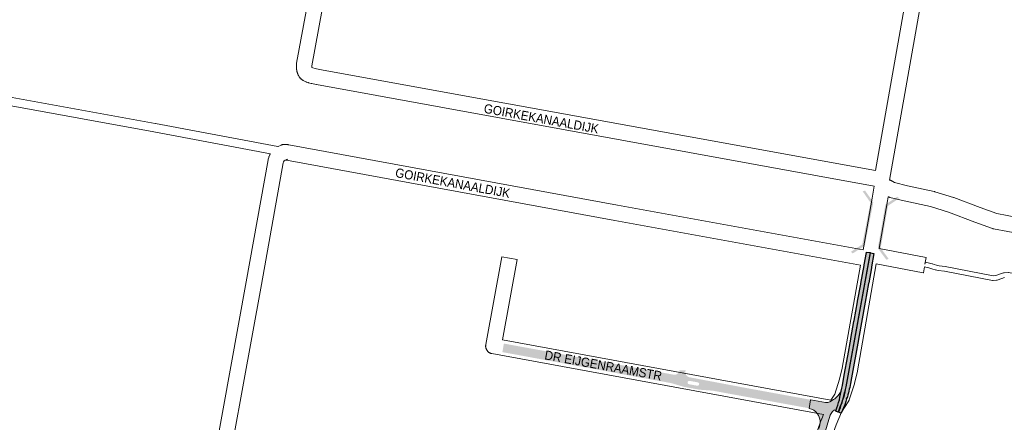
# Paper-space layout 'Layout1' of a CAD drawing. Header units: metres. Extents: x 123097 to 144122, y 392739 to 407589.
# Tile 269 of 510: x 131886 to 132714, y 398767 to 399106. Entities that reach past the tile are written whole.
import ezdxf
from ezdxf.enums import TextEntityAlignment as Align

# ---------------------------------------------------------------- set-up
doc = ezdxf.new("R2010")
doc.units = ezdxf.units.M
doc.header["$MEASUREMENT"] = 0
for name, color, linetype, lineweight in [('gs-anno-wegen algemeen tekst', 7, 'Continuous', 0), ('gs-knt-fietspaden', 7, 'Continuous', 0), ('gs-knt-paden', 7, 'Continuous', 0), ('gs-knt-wegen algemeen', 7, 'Continuous', 0), ('gs-symb-viaduct', 7, 'Continuous', 0), ('ir-ARC-asfalt-hoofdwegen-te inspecteren', 5, 'Continuous', 0), ('ir-ARC-fietspaden naastliggend- te inspecteren', 1, 'Continuous', 0)]:
    doc.layers.add(name, color=color, linetype=linetype, lineweight=lineweight)
doc.styles.add('Style-Arial', font='arial.ttf')

# ---------------------------------------------------------------- blocks, each defined once
blk = doc.blocks.new('gg0-viaduct_6')
at = {"layer": 'gs-symb-viaduct', "linetype": 'Continuous'}
blk.add_hatch(color=7, dxfattribs=at).paths.add_polyline_path([(-55.8, -16.9), (-58, -14), (-40, 0), (40, 0), (58, -14), (55.8, -16.9), (38.7, -3.7), (-38.7, -3.7)])

psp = doc.layouts.get("Layout1")

# ---------------------------------------------------------------- hatches: boundary and pattern name
at = {"layer": 'ir-ARC-asfalt-hoofdwegen-te inspecteren', "linetype": 'Continuous', "lineweight": 13}
for points in [[(132575.936, 398780.017, 0.0440011), (132580.805, 398797.265), (132601.269, 398910.102), (132601.676, 398910.006), (132581.227, 398797.202, -0.0434271), (132576.31, 398779.853), (132574.785, 398775.834), (132574.395, 398775.971)], [(132519.983, 398616.986), (132519.819, 398615.758), (132515.956, 398583.87), (132515.089, 398580.539), (132514.972, 398580.091, -0.3610883), (132514.401, 398579.729), (132515.095, 398579.624), (132531.553, 398578.08), (132531.85, 398578.182), (132531.501, 398579.63), (132531.277, 398581.106), (132531.229, 398582.448, -0.0289879), (132531.534, 398599.664), (132531.75, 398602.177), (132532.457, 398609.403), (132533.125, 398615.092), (132533.329, 398616.592), (132535.325, 398630.866), (132540.163, 398663.947), (132541.578, 398674.063, 0.008978), (132542.466, 398681.247), (132542.997, 398686.487), (132543.41, 398691.457), (132543.932, 398697.883), (132544.139, 398699.859, -0.0270188), (132546.678, 398712.965), (132547.811, 398716.604), (132548.519, 398718.724), (132548.925, 398719.905), (132551.355, 398726.794), (132552.967, 398731.074), (132554.446, 398734.922), (132561.994, 398754.773), (132564.031, 398760.138), (132563.771, 398760.241), (132566.738, 398769.814), (132567.151, 398771.493, -0.1822593), (132571.174, 398777.577, -0.780421), (132572.458, 398776.707), (132573.498, 398779.543, 0.024402), (132576.027, 398788.404), (132577.573, 398796.173, -0.1179048), (132574.333, 398789.672, -0.0909918), (132570.557, 398786.45), (132567.52, 398784.746, -0.174129), (132563.726, 398784.181), (132551.375, 398786.418), (132551.362, 398786.349), (132550.145, 398779.137, -0.1999746), (132557.043, 398774.497, -0.2773628), (132558.205, 398762.269), (132556.202, 398756.98), (132555.424, 398754.916), (132548.548, 398736.883), (132546.496, 398731.499, 0.0098744), (132542.378, 398719.956), (132540.481, 398713.811), (132539.304, 398709.879), (132538.58, 398707.305), (132537.511, 398703.273), (132536.56, 398699.562, 0.0130104), (132533.233, 398683.428, 0.0066056), (132531.993, 398675.327), (132530.638, 398666.229), (132528.149, 398648.902), (132527.988, 398647.7, -0.0485857), (132526.485, 398642.352), (132522.657, 398632.149, 0.0350036), (132521.874, 398629.259, 0.0462436)]]:
    psp.add_hatch(color=5, dxfattribs=at).paths.add_polyline_path(points)
at = {"layer": 'ir-ARC-asfalt-hoofdwegen-te inspecteren', "linetype": 'Continuous', "lineweight": 13, "extrusion": (0, 0, -1)}
h = psp.add_hatch(color=5, dxfattribs=at)
h.paths.add_polyline_path([(-132550.152, 398779.18), (-132551.362, 398786.349), (-132499.915, 398795.737), (-132465.127, 398802.295), (-132449.336, 398805.299), (-132447.883, 398805.893), (-132446.746, 398806.975), (-132446.083, 398808.398), (-132445.984, 398809.965), (-132446.199, 398811.115), (-132441.069, 398810.977), (-132440.731, 398809.846), (-132440.095, 398808.852), (-132439.101, 398808), (-132437.895, 398807.491), (-132436.591, 398807.373), (-132422.17, 398810.006), (-132346.554, 398823.921), (-132337.676, 398825.512), (-132316.557, 398829.397), (-132304.749, 398831.537), (-132293.401, 398833.648), (-132292.141, 398826.414), (-132301.038, 398824.81), (-132327.29, 398819.966), (-132331.414, 398819.206), (-132364.795, 398813.08), (-132376.996, 398810.865), (-132395.176, 398807.487), (-132403.504, 398805.921), (-132423.397, 398802.33), (-132434.362, 398800.288), (-132444.968, 398797.175), (-132457.748, 398794.846), (-132469.192, 398793.974), (-132479.531, 398792.066), (-132547.91, 398779.59)])
h.paths.add_polyline_path([(-132455.847, 398798.16), (-132456.782, 398798.243), (-132457.473, 398798.878), (-132457.636, 398799.802), (-132457.204, 398800.635), (-132456.354, 398801.033), (-132455.422, 398801.194), (-132450.566, 398802.084), (-132449.608, 398802.25), (-132448.68, 398802.155), (-132448, 398801.515), (-132447.85, 398800.594), (-132448.29, 398799.772), (-132449.14, 398799.386), (-132450.066, 398799.238), (-132454.926, 398798.333)], flags=17)
at = {"layer": 'ir-ARC-fietspaden naastliggend- te inspecteren', "linetype": 'Continuous', "lineweight": 30, "extrusion": (0, 0, -1)}
for points in [[(-132580.805, 398797.265, 0.0440011), (-132575.936, 398780.017), (-132574.395, 398775.971), (-132572.457, 398776.705), (-132572.458, 398776.707), (-132573.498, 398779.543, -0.024402), (-132576.027, 398788.404), (-132577.573, 398796.173), (-132578.005, 398798.463), (-132578.343, 398800.347), (-132579.507, 398806.632), (-132579.509, 398806.632), (-132579.575, 398807.001), (-132582.489, 398823.22), (-132585.067, 398837.454), (-132585.134, 398837.823), (-132587.771, 398852.297), (-132587.771, 398852.297), (-132587.905, 398853.035), (-132590.763, 398868.827), (-132590.83, 398869.196), (-132593.463, 398883.673), (-132593.464, 398883.673), (-132593.53, 398884.042), (-132596.267, 398899.259), (-132596.338, 398899.627), (-132596.337, 398899.627), (-132596.362, 398899.757), (-132598.245, 398910.151), (-132598.328, 398910.622), (-132601.269, 398910.102)], [(-132584.774, 398799.991, 0.0335635), (-132581.721, 398787.377), (-132581.824, 398787.738), (-132581.439, 398787.847), (-132581.234, 398787.126), (-132581.613, 398787.018), (-132580.983, 398784.911), (-132579.955, 398782.028), (-132577.023, 398775.122), (-132574.785, 398775.834), (-132576.31, 398779.853, -0.0434271), (-132581.227, 398797.202), (-132601.676, 398910.006), (-132604.605, 398909.475), (-132602.543, 398898.112), (-132602.543, 398898.112), (-132602.409, 398897.374), (-132602.41, 398897.374), (-132600.153, 398884.847), (-132600.148, 398884.848), (-132600.016, 398884.11), (-132600.02, 398884.109), (-132597.179, 398868.343), (-132591.553, 398837.358), (-132591.553, 398837.358), (-132591.486, 398836.989), (-132585.668, 398804.883)]]:
    psp.add_hatch(color=1, dxfattribs=at).paths.add_polyline_path(points)

# ---------------------------------------------------------------- linework, layer by layer
at = {"layer": 'gs-knt-fietspaden', "color": 7, "linetype": 'Continuous', "flags": 128}
for points in [[(131503.543, 399109.126), (132000.3, 399018.725), (132000.324, 399018.721), (132103.245, 398999.278)], [(132097.023, 398993.309), (131999.032, 399011.821), (131503.594, 399101.981)]]:
    psp.add_lwpolyline(points, dxfattribs=at)
at = {"layer": 'gs-knt-paden', "color": 7, "linetype": 'Continuous', "flags": 128}
for points in [[(132714.441, 398889.108), (132712.24, 398888.434), (132708.198, 398886.961), (132708.115, 398886.933), (132708.031, 398886.909), (132707.946, 398886.888), (132707.86, 398886.871), (132707.773, 398886.857), (132707.686, 398886.848), (132707.599, 398886.842), (132704.721, 398886.715), (132704.627, 398886.713), (132704.534, 398886.715), (132704.441, 398886.722), (132704.349, 398886.733), (132704.257, 398886.748), (132663.865, 398894.426), (132658.705, 398895.19), (132658.656, 398895.198), (132656.309, 398895.606), (132656.222, 398895.623), (132656.137, 398895.643), (132656.053, 398895.668), (132654.024, 398896.303), (132653.969, 398896.321), (132650.675, 398897.265), (132647.039, 398898.135)], [(132664.579, 398898.381), (132704.777, 398890.741), (132707.113, 398890.844), (132710.913, 398892.229), (132710.962, 398892.246), (132711.012, 398892.262), (132713.486, 398893.02), (132713.576, 398893.045), (132713.666, 398893.066), (132713.758, 398893.083), (132713.85, 398893.095), (132713.942, 398893.104), (132717.377, 398893.331), (132717.47, 398893.335), (132717.563, 398893.334), (132717.656, 398893.33), (132717.749, 398893.321), (132717.841, 398893.307), (132723.724, 398892.322), (132723.762, 398892.316), (132734.131, 398890.372), (132737.8, 398889.722)]]:
    psp.add_lwpolyline(points, dxfattribs=at)
psp.add_lwpolyline([(132647.489, 398900.517), (132647.859, 398902.063, -0.3672084), (132647.87, 398902.07), (132653.45, 398900.796), (132653.526, 398900.776), (132653.602, 398900.752), (132653.677, 398900.726), (132655.279, 398900.122), (132657.127, 398899.544), (132659.319, 398899.163), (132664.571, 398898.383), (132664.576, 398898.382), (132664.579, 398898.381)], format="xyb", dxfattribs=at)
at = {"layer": 'gs-knt-wegen algemeen', "color": 7, "linetype": 'Continuous', "flags": 128}
for points in [[(132683.734, 399347.908), (132657.364, 399196.6), (132657.363, 399196.592), (132617.783, 398971.178)], [(132605.971, 398979.194), (132643.419, 399192.464)], [(132604.895, 398966.156), (132135.804, 399051.463), (132135.614, 399051.501), (132131.898, 399052.292), (132131.686, 399052.34), (132131.475, 399052.396), (132129.09, 399053.073), (132128.862, 399053.143), (132127.735, 399053.508), (132127.505, 399053.587), (132127.278, 399053.675), (132127.054, 399053.771), (132126.834, 399053.876), (132124.602, 399054.99), (132124.348, 399055.124), (132124.101, 399055.268), (132123.86, 399055.424), (132123.626, 399055.59), (132123.4, 399055.766), (132123.181, 399055.952), (132122.972, 399056.147), (132122.256, 399056.842), (132122.064, 399057.038), (132121.879, 399057.241), (132121.703, 399057.452), (132121.537, 399057.671), (132121.379, 399057.896), (132121.232, 399058.127), (132120.993, 399058.52), (132120.86, 399058.75), (132120.736, 399058.984), (132120.663, 399059.131), (132120.592, 399059.279), (132120.522, 399059.427), (132120.453, 399059.576), (132120.386, 399059.726), (132120.32, 399059.876), (132120.256, 399060.027), (132120.193, 399060.179), (132120.132, 399060.331), (132120.072, 399060.483), (132120.014, 399060.637), (132119.957, 399060.791), (132119.901, 399060.946), (132119.848, 399061.1), (132119.795, 399061.256), (132119.744, 399061.412), (132119.695, 399061.568), (132119.647, 399061.725), (132119.6, 399061.883), (132119.555, 399062.04), (132119.512, 399062.199), (132119.47, 399062.357), (132119.43, 399062.516), (132119.391, 399062.675), (132119.354, 399062.836), (132119.318, 399062.995), (132119.284, 399063.156), (132119.251, 399063.317), (132119.22, 399063.478), (132119.191, 399063.639), (132119.163, 399063.801), (132119.137, 399063.963), (132119.112, 399064.125), (132119.088, 399064.287), (132119.067, 399064.45), (132119.047, 399064.613), (132119.028, 399064.776), (132119.011, 399064.939), (132118.996, 399065.103), (132118.982, 399065.266), (132118.969, 399065.43), (132118.959, 399065.593), (132118.95, 399065.757), (132118.942, 399065.921), (132118.936, 399066.085), (132118.932, 399066.249), (132118.929, 399066.413), (132118.928, 399066.577), (132118.928, 399066.741), (132118.93, 399066.905), (132118.934, 399067.069), (132118.939, 399067.233), (132118.945, 399067.397), (132118.954, 399067.561), (132118.963, 399067.725), (132118.975, 399067.888), (132118.988, 399068.052), (132119.002, 399068.215), (132119.018, 399068.379), (132119.036, 399068.541), (132119.055, 399068.705), (132119.076, 399068.867), (132119.099, 399069.03), (132119.123, 399069.192), (132119.154, 399069.382), (132140.245, 399184.619)], [(132153.054, 399182.28), (132131.983, 399067.155), (132131.978, 399067.114), (132131.973, 399067.073), (132131.968, 399067.032), (132131.964, 399066.99), (132131.961, 399066.949), (132131.958, 399066.907), (132131.955, 399066.866), (132131.953, 399066.824), (132131.951, 399066.783), (132131.949, 399066.741), (132131.948, 399066.7), (132131.948, 399066.658), (132131.948, 399066.617), (132131.948, 399066.575), (132131.949, 399066.534), (132131.95, 399066.492), (132131.951, 399066.45), (132131.953, 399066.409), (132131.956, 399066.367), (132131.959, 399066.326), (132131.962, 399066.284), (132131.966, 399066.243), (132131.97, 399066.202), (132131.974, 399066.16), (132131.979, 399066.119), (132131.985, 399066.078), (132131.991, 399066.037), (132131.997, 399065.996), (132132.004, 399065.955), (132132.011, 399065.914), (132132.018, 399065.873), (132132.025, 399065.837), (132132.211, 399065.744), (132132.76, 399065.566), (132134.821, 399064.981), (132138.229, 399064.256), (132605.971, 398979.194)], [(132103.245, 398999.278), (132103.261, 398999.286), (132103.504, 398999.404), (132106.079, 399000.578)], [(132106.079, 399000.578), (132106.082, 399000.58), (132106.085, 399000.581)], [(132106.079, 399000.578), (132106.082, 399000.58), (132106.085, 399000.581)], [(132106.085, 399000.581), (132106.107, 399000.591), (132106.254, 399000.654), (132106.401, 399000.716), (132106.551, 399000.771), (132106.701, 399000.825), (132106.854, 399000.874), (132107.006, 399000.92), (132107.161, 399000.961), (132107.316, 399001), (132107.472, 399001.033), (132107.629, 399001.065), (132107.786, 399001.09), (132107.944, 399001.114), (132108.103, 399001.131), (132108.262, 399001.147), (132108.422, 399001.157), (132108.581, 399001.165), (132108.741, 399001.167), (132108.9, 399001.167), (132109.06, 399001.161), (132109.247, 399001.153), (132111.865, 399000.967), (132112.106, 399000.945), (132112.345, 399000.915), (132112.583, 399000.875), (132389.054, 398949.964), (132595.449, 398912.526)], [(132036.069, 398661.88), (132037.894, 398671.919), (132076.737, 398885.557), (132095.153, 398988.265), (132095.204, 398988.521), (132095.266, 398988.775), (132095.635, 398990.175), (132095.704, 398990.419), (132095.783, 398990.659), (132095.871, 398990.896), (132095.968, 398991.13), (132096.506, 398992.357), (132096.629, 398992.621), (132096.763, 398992.879), (132096.909, 398993.13), (132097.023, 398993.309)], [(132111.42, 398988.705), (132109.983, 398988.049), (132109.53, 398987.842), (132108.712, 398987.238), (132108.137, 398986.46), (132108.096, 398986.366), (132107.923, 398985.71), (132089.551, 398883.251), (132089.548, 398883.236), (132050.704, 398669.589), (132048.87, 398659.499)], [(132617.783, 398971.178), (132618.008, 398971.128), (132618.288, 398971.052), (132618.565, 398970.964), (132618.837, 398970.864), (132619.104, 398970.752), (132619.366, 398970.628), (132619.623, 398970.492), (132619.873, 398970.345), (132620.394, 398970.023), (132621.992, 398969.036), (132632.909, 398966.383), (132655.269, 398961.549), (132655.544, 398961.483), (132655.815, 398961.406), (132671.393, 398956.591), (132671.597, 398956.524), (132671.799, 398956.45), (132693.876, 398947.993), (132708.025, 398942.926), (132742.774, 398936.384)], [(132595.449, 398912.526), (132603.102, 398955.975), (132604.895, 398966.156)], [(132616.527, 398957.137), (132615.925, 398953.716), (132608.838, 398913.486)], [(132741.295, 398923.414), (132705.11, 398930.226), (132704.859, 398930.279), (132704.61, 398930.341), (132704.364, 398930.413), (132704.121, 398930.495), (132689.419, 398935.759), (132689.285, 398935.809), (132667.342, 398944.215), (132652.241, 398948.883), (132630.076, 398953.675), (132629.915, 398953.712), (132617.913, 398956.628), (132617.63, 398956.704), (132617.351, 398956.792), (132617.075, 398956.892), (132616.805, 398957.005), (132616.54, 398957.131), (132616.527, 398957.137)], [(132606.578, 398900.663), (132590.697, 398810.616), (132590.659, 398810.42), (132590.616, 398810.225), (132588.228, 398800.292), (132588.168, 398800.063), (132588.1, 398799.837), (132583.752, 398786.198), (132583.658, 398785.924), (132583.552, 398785.654), (132583.433, 398785.389), (132583.303, 398785.13), (132583.162, 398784.877), (132583.01, 398784.63), (132577.297, 398775.834), (132572.684, 398765.315), (132558.172, 398724.985), (132556.128, 398719.015), (132554.285, 398713.024), (132554.022, 398712.058)], [(132568.452, 398786.121), (132571.614, 398790.988), (132575.624, 398803.566), (132577.91, 398813.074), (132593.189, 398899.704)], [(132545.903, 398729.345), (132560.508, 398769.931), (132560.586, 398770.138), (132560.671, 398770.341), (132562.282, 398774.016)]]:
    psp.add_lwpolyline(points, dxfattribs=at)
for points in [[(132593.189, 398899.704), (132386.722, 398937.155), (132386.705, 398937.158), (132110.58, 398988.005, -0.6063492), (132110.576, 398988.023), (132111.42, 398988.705)], [(132608.838, 398913.486), (132648.514, 398905.994, -0.3711414), (132648.521, 398905.983), (132647.489, 398900.517)], [(132562.282, 398774.016), (132283.399, 398825.154), (132283.095, 398825.217), (132282.795, 398825.294), (132282.499, 398825.386), (132282.208, 398825.492), (132281.922, 398825.611), (132281.642, 398825.744), (132281.368, 398825.89), (132281.102, 398826.049), (132280.844, 398826.221), (132280.594, 398826.404), (132280.353, 398826.6), (132280.122, 398826.806), (132279.901, 398827.023), (132279.691, 398827.251), (132279.491, 398827.488), (132279.303, 398827.735), (132279.127, 398827.99), (132278.964, 398828.253), (132278.813, 398828.524), (132278.675, 398828.802), (132278.55, 398829.086), (132278.44, 398829.375), (132278.343, 398829.669), (132278.26, 398829.968), (132278.191, 398830.27), (132278.137, 398830.576), (132278.098, 398830.883), (132278.073, 398831.192), (132278.063, 398831.502), (132278.068, 398831.812), (132278.088, 398832.121), (132278.122, 398832.429), (132278.171, 398832.735), (132291.787, 398906.711, -0.371436), (132291.798, 398906.718), (132304.584, 398904.365, -0.3714376), (132304.591, 398904.354), (132292.155, 398836.785), (132568.452, 398786.121)], [(132647.039, 398898.135), (132646.108, 398893.207, -0.3711394), (132646.098, 398893.2), (132606.578, 398900.663)]]:
    psp.add_lwpolyline(points, format="xyb", dxfattribs=at)
at = {"layer": 'ir-ARC-asfalt-hoofdwegen-te inspecteren', "color": 5, "linetype": 'Continuous', "lineweight": 13}
psp.add_lwpolyline([(132575.936, 398780.017, 0.0440011), (132580.805, 398797.265), (132601.269, 398910.102), (132601.676, 398910.006), (132581.227, 398797.202, -0.0434271), (132576.31, 398779.853), (132574.785, 398775.834), (132574.395, 398775.971)], format="xyb", close=True, dxfattribs=at)
psp.add_lwpolyline([(132563.771, 398760.241), (132566.738, 398769.814), (132567.151, 398771.493, -0.1822593), (132571.174, 398777.577, -0.780421), (132572.458, 398776.707), (132573.498, 398779.543, 0.024402), (132576.027, 398788.404), (132577.573, 398796.173, -0.1179048), (132574.333, 398789.672, -0.0909918), (132570.557, 398786.45), (132567.52, 398784.746, -0.174129), (132563.726, 398784.181), (132551.375, 398786.418), (132551.362, 398786.349), (132550.145, 398779.137, -0.1999746), (132557.043, 398774.497, -0.2773628), (132558.205, 398762.269)], format="xyb", dxfattribs=at)
at = {"layer": 'ir-ARC-fietspaden naastliggend- te inspecteren', "color": 1, "linetype": 'Continuous', "lineweight": 30}
for points in [[(132580.805, 398797.265, -0.0440011), (132575.936, 398780.017), (132574.395, 398775.971), (132572.457, 398776.705), (132572.458, 398776.707), (132573.498, 398779.543, 0.024402), (132576.027, 398788.404), (132577.573, 398796.173), (132578.005, 398798.463), (132578.343, 398800.347), (132579.507, 398806.632), (132579.509, 398806.632), (132579.575, 398807.001), (132582.489, 398823.22), (132585.067, 398837.454), (132585.134, 398837.823), (132587.771, 398852.297), (132587.771, 398852.297), (132587.905, 398853.035), (132590.763, 398868.827), (132590.83, 398869.196), (132593.463, 398883.673), (132593.464, 398883.673), (132593.53, 398884.042), (132596.267, 398899.259), (132596.338, 398899.627), (132596.337, 398899.627), (132596.362, 398899.757), (132598.245, 398910.151), (132598.328, 398910.622), (132601.269, 398910.102)], [(132584.774, 398799.991, -0.0335635), (132581.721, 398787.377), (132581.824, 398787.738), (132581.439, 398787.847), (132581.234, 398787.126), (132581.613, 398787.018), (132580.983, 398784.911), (132579.955, 398782.028), (132577.023, 398775.122), (132574.785, 398775.834), (132576.31, 398779.853, 0.0434271), (132581.227, 398797.202), (132601.676, 398910.006), (132604.605, 398909.475), (132602.543, 398898.112), (132602.543, 398898.112), (132602.409, 398897.374), (132602.41, 398897.374), (132600.153, 398884.847), (132600.148, 398884.848), (132600.016, 398884.11), (132600.02, 398884.109), (132597.179, 398868.343), (132591.553, 398837.358), (132591.553, 398837.358), (132591.486, 398836.989), (132585.668, 398804.883)]]:
    psp.add_lwpolyline(points, format="xyb", close=True, dxfattribs=at)

# ---------------------------------------------------------------- block references
at = {"layer": 'gs-symb-viaduct', "color": 7, "linetype": 'Continuous', "xscale": 0.4642726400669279, "zscale": 0.4642726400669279}
for p, yscale, rotation in [((132600.462, 398934.181), 0.622922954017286, 258.8800536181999), ((132611.012, 398932.147), 0.6229229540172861, 80.19390724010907)]:
    psp.add_blockref('gg0-viaduct_6', p, dxfattribs=dict(at, yscale=yscale, rotation=rotation))

# ---------------------------------------------------------------- texts
at = {"layer": 'gs-anno-wegen algemeen tekst', "color": 7, "style": 'Style-Arial', "width": 0.909091}
for s, rotation, p in [('GOIRKEKANAALDIJK', 349.636231, (132324.863, 399022.894)), ('GOIRKEKANAALDIJK', 349.541911, (132250.385, 398968.776)), ('DR EIJGENRAAMSTR', 349.611806, (132377.001, 398815.225))]:
    psp.add_text(s, height=7.7, rotation=rotation, dxfattribs=at).set_placement(p, align=Align.MIDDLE_CENTER)

doc.saveas('drawing.dxf')
